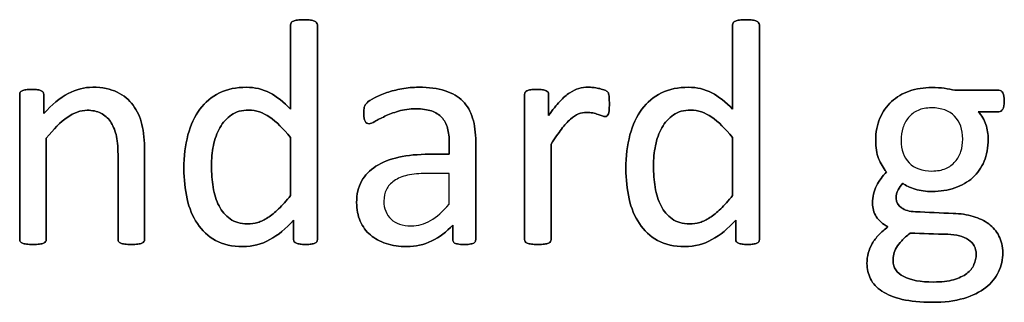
# Model space of a CAD drawing. Header units: inches. Extents: x 0 to 20790, y -12 to 14700.
# Tile 344 of 359: x 12590 to 13060, y 12402 to 12537. Entities that reach past the tile are written whole.
import ezdxf

# ---------------------------------------------------------------- set-up
doc = ezdxf.new("R2010")
doc.units = ezdxf.units.IN
doc.layers.add('1', color=7, linetype='Continuous', true_color=0xffffff)
doc.layers.add('254', color=7, linetype='Continuous', true_color=0xffffff)

msp = doc.modelspace()

# ---------------------------------------------------------------- linework, layer by layer
at = {"layer": '1', "color": 2, "linetype": 'Continuous', "lineweight": 25}
for points, knots in [([(12731.799, 12431.267), (12731.989, 12431.573), (12732.075, 12431.92), (12732.075, 12466.503), (12732.075, 12500.654), (12732.075, 12535.18), (12731.96, 12535.526), (12731.729, 12535.844), (12731.498, 12536.19), (12731.152, 12536.449), (12730.229, 12536.796), (12729.594, 12536.969), (12727.949, 12537.196), (12726.882, 12537.286), (12724.372, 12537.286), (12723.362, 12537.2), (12721.776, 12536.965), (12721.112, 12536.796), (12720.621, 12536.623), (12720.102, 12536.449), (12719.756, 12536.19), (12719.583, 12535.844), (12719.381, 12535.526), (12719.294, 12535.18), (12719.294, 12521.398), (12719.294, 12507.992), (12719.294, 12494.586), (12716.005, 12498.019), (12712.687, 12500.616), (12705.959, 12504.154), (12702.272, 12505.03), (12693.356, 12505.03), (12689.057, 12504.136), (12681.614, 12500.5), (12678.498, 12497.875), (12673.478, 12491.123), (12671.573, 12487.026), (12669.032, 12477.44), (12668.371, 12472.052), (12668.371, 12461.089), (12668.89, 12456.299), (12670.917, 12447.206), (12672.554, 12443.287), (12677.033, 12436.569), (12679.94, 12433.882), (12687.13, 12429.939), (12691.452, 12428.948), (12701.204, 12428.948), (12705.503, 12430.044), (12713.338, 12434.481), (12717.13, 12437.546), (12720.765, 12441.498), (12720.765, 12438.45), (12720.765, 12435.401), (12720.765, 12431.92), (12720.852, 12431.573), (12721.083, 12431.256), (12721.285, 12430.968), (12721.602, 12430.708), (12722.525, 12430.362), (12723.131, 12430.217), (12723.853, 12430.102), (12724.545, 12430.015), (12725.468, 12429.958), (12727.546, 12429.958), (12728.44, 12430.015), (12729.161, 12430.102), (12729.854, 12430.217), (12730.431, 12430.362), (12730.892, 12430.535), (12731.325, 12430.708), (12731.614, 12430.968), (12731.799, 12431.267)], [0, 0, 0, 0, 0.003963, 0.003963, 0.3166858, 0.3166858, 0.3201204, 0.3201204, 0.3201204, 0.3241569, 0.3241569, 0.3281934, 0.3281934, 0.3320933, 0.3320933, 0.3359046, 0.3359046, 0.3398541, 0.3398541, 0.3398541, 0.3437515, 0.3437515, 0.3437515, 0.3469479, 0.3469479, 0.4611976, 0.4611976, 0.4611976, 0.4980481, 0.4980481, 0.5352785, 0.5352785, 0.5802209, 0.5802209, 0.6251633, 0.6251633, 0.6701058, 0.6701058, 0.715116, 0.715116, 0.7531343, 0.7531343, 0.7914351, 0.7914351, 0.8293583, 0.8293583, 0.8676457, 0.8676457, 0.9028876, 0.9028876, 0.9380188, 0.9380188, 0.9380188, 0.9648678, 0.9648678, 0.9686792, 0.9686792, 0.9686792, 0.97231, 0.97231, 0.9759409, 0.9759409, 0.9759409, 0.9838227, 0.9838227, 0.9912785, 0.9912785, 0.9912785, 0.9965158, 0.9965158, 0.9965158, 1, 1, 1, 1]), ([(12942.82, 12431.267), (12943.01, 12431.573), (12943.097, 12431.92), (12943.097, 12466.503), (12943.097, 12500.654), (12943.097, 12535.18), (12942.981, 12535.526), (12942.75, 12535.844), (12942.52, 12536.19), (12942.173, 12536.449), (12941.25, 12536.796), (12940.615, 12536.969), (12938.97, 12537.196), (12937.903, 12537.286), (12935.393, 12537.286), (12934.383, 12537.2), (12932.797, 12536.965), (12932.133, 12536.796), (12931.643, 12536.623), (12931.123, 12536.449), (12930.777, 12536.19), (12930.604, 12535.844), (12930.402, 12535.526), (12930.315, 12535.18), (12930.315, 12521.398), (12930.315, 12507.992), (12930.315, 12494.586), (12927.026, 12498.019), (12923.708, 12500.616), (12916.98, 12504.154), (12913.293, 12505.03), (12904.378, 12505.03), (12900.079, 12504.136), (12892.635, 12500.5), (12889.519, 12497.875), (12884.499, 12491.123), (12882.595, 12487.026), (12880.054, 12477.44), (12879.392, 12472.052), (12879.392, 12461.089), (12879.911, 12456.299), (12881.939, 12447.206), (12883.576, 12443.287), (12888.054, 12436.569), (12890.962, 12433.882), (12898.151, 12429.939), (12902.474, 12428.948), (12912.225, 12428.948), (12916.524, 12430.044), (12924.36, 12434.481), (12928.152, 12437.546), (12931.787, 12441.498), (12931.787, 12438.45), (12931.787, 12435.401), (12931.787, 12431.92), (12931.873, 12431.573), (12932.104, 12431.256), (12932.306, 12430.968), (12932.624, 12430.708), (12933.547, 12430.362), (12934.153, 12430.217), (12934.874, 12430.102), (12935.566, 12430.015), (12936.49, 12429.958), (12938.567, 12429.958), (12939.461, 12430.015), (12940.183, 12430.102), (12940.875, 12430.217), (12941.452, 12430.362), (12941.914, 12430.535), (12942.347, 12430.708), (12942.635, 12430.968), (12942.82, 12431.267)], [0, 0, 0, 0, 0.003963, 0.003963, 0.3166858, 0.3166858, 0.3201204, 0.3201204, 0.3201204, 0.3241569, 0.3241569, 0.3281934, 0.3281934, 0.3320933, 0.3320933, 0.3359046, 0.3359046, 0.3398541, 0.3398541, 0.3398541, 0.3437515, 0.3437515, 0.3437515, 0.3469479, 0.3469479, 0.4611976, 0.4611976, 0.4611976, 0.4980481, 0.4980481, 0.5352785, 0.5352785, 0.5802209, 0.5802209, 0.6251633, 0.6251633, 0.6701058, 0.6701058, 0.715116, 0.715116, 0.7531343, 0.7531343, 0.7914351, 0.7914351, 0.8293583, 0.8293583, 0.8676457, 0.8676457, 0.9028876, 0.9028876, 0.9380188, 0.9380188, 0.9380188, 0.9648678, 0.9648678, 0.9686792, 0.9686792, 0.9686792, 0.97231, 0.97231, 0.9759409, 0.9759409, 0.9759409, 0.9838227, 0.9838227, 0.9912785, 0.9912785, 0.9912785, 0.9965158, 0.9965158, 0.9965158, 1, 1, 1, 1]), ([(12649.307, 12431.309), (12649.502, 12431.573), (12649.617, 12431.92), (12649.617, 12446.432), (12649.617, 12460.512), (12649.617, 12479.496), (12649.184, 12483.709), (12647.509, 12490.755), (12646.097, 12493.807), (12642.198, 12499.025), (12639.634, 12501.135), (12633.345, 12504.251), (12629.45, 12505.03), (12620.881, 12505.03), (12616.986, 12504.02), (12609.219, 12499.993), (12605.33, 12496.778), (12601.435, 12492.422), (12601.435, 12495.47), (12601.435, 12498.519), (12601.435, 12502), (12601.348, 12502.347), (12601.175, 12502.606), (12601.002, 12502.895), (12600.714, 12503.155), (12600.281, 12503.385), (12599.877, 12503.616), (12599.3, 12503.76), (12597.828, 12503.93), (12596.876, 12503.962), (12594.568, 12503.962), (12593.616, 12503.934), (12592.173, 12503.76), (12591.596, 12503.616), (12590.673, 12503.155), (12590.356, 12502.895), (12590.212, 12502.606), (12590.067, 12502.347), (12589.981, 12502), (12589.981, 12478.496), (12589.981, 12455.424), (12589.981, 12431.92), (12590.067, 12431.573), (12590.24, 12431.314), (12590.442, 12431.025), (12590.76, 12430.766), (12591.741, 12430.362), (12592.404, 12430.217), (12593.212, 12430.102), (12594.02, 12430.015), (12595.059, 12429.958), (12597.569, 12429.958), (12598.636, 12430.015), (12599.444, 12430.102), (12600.252, 12430.217), (12600.916, 12430.362), (12601.839, 12430.766), (12602.156, 12431.025), (12602.358, 12431.314), (12602.56, 12431.573), (12602.675, 12431.92), (12602.675, 12448.481), (12602.675, 12464.609), (12602.675, 12480.737), (12606.167, 12485.093), (12609.484, 12488.411), (12615.87, 12492.899), (12619.034, 12494.037), (12624.689, 12494.037), (12626.853, 12493.576), (12630.581, 12491.741), (12632.104, 12490.402), (12634.457, 12486.902), (12635.364, 12484.834), (12636.625, 12480.021), (12636.922, 12476.842), (12636.922, 12459.377), (12636.922, 12445.865), (12636.922, 12431.92), (12637.009, 12431.573), (12637.211, 12431.314), (12637.413, 12431.025), (12637.759, 12430.766), (12638.682, 12430.362), (12639.317, 12430.217), (12640.154, 12430.102), (12640.962, 12430.015), (12642, 12429.958), (12644.539, 12429.958), (12645.549, 12430.015), (12646.386, 12430.102), (12647.194, 12430.217), (12647.828, 12430.362), (12648.752, 12430.766), (12649.098, 12431.025), (12649.307, 12431.309)], [0, 0, 0, 0, 0.003308, 0.003308, 0.1109298, 0.1109298, 0.148421, 0.148421, 0.1859825, 0.1859825, 0.2230812, 0.2230812, 0.2601799, 0.2601799, 0.2919457, 0.2919457, 0.3235262, 0.3235262, 0.3235262, 0.3491126, 0.3491126, 0.3527447, 0.3527447, 0.3527447, 0.3561092, 0.3561092, 0.3561092, 0.3611616, 0.3611616, 0.3660223, 0.3660223, 0.3711323, 0.3711323, 0.3762422, 0.3762422, 0.3813522, 0.3813522, 0.3813522, 0.3843323, 0.3843323, 0.5432056, 0.5432056, 0.5461857, 0.5461857, 0.5461857, 0.549519, 0.549519, 0.5528522, 0.5528522, 0.5528522, 0.5609049, 0.5609049, 0.5691449, 0.5691449, 0.5691449, 0.5743354, 0.5743354, 0.579526, 0.579526, 0.579526, 0.5824175, 0.5824175, 0.6901747, 0.6901747, 0.6901747, 0.7261598, 0.7261598, 0.7619281, 0.7619281, 0.7898925, 0.7898925, 0.8175111, 0.8175111, 0.8448187, 0.8448187, 0.8717433, 0.8717433, 0.9637847, 0.9637847, 0.9667327, 0.9667327, 0.9667327, 0.9700902, 0.9700902, 0.9734478, 0.9734478, 0.9734478, 0.9817377, 0.9817377, 0.9896591, 0.9896591, 0.9896591, 0.9948295, 0.9948295, 1, 1, 1, 1]), ([(12807.085, 12430.888), (12807.494, 12431.198), (12807.696, 12431.66), (12807.696, 12447.836), (12807.696, 12463.407), (12807.696, 12483.276), (12807.205, 12487.026), (12805.243, 12493.489), (12803.685, 12496.201), (12801.55, 12498.394), (12799.386, 12500.558), (12796.559, 12502.231), (12789.577, 12504.482), (12785.364, 12505.03), (12777.719, 12505.03), (12775.064, 12504.799), (12769.843, 12503.813), (12767.419, 12503.212), (12763.033, 12501.712), (12761.071, 12500.904), (12757.689, 12499.127), (12756.484, 12498.336), (12755.791, 12497.644), (12755.099, 12496.98), (12754.666, 12496.288), (12754.32, 12494.788), (12754.233, 12493.778), (12754.233, 12491.729), (12754.262, 12491.037), (12754.488, 12489.738), (12754.637, 12489.219), (12755.099, 12488.411), (12755.388, 12488.094), (12755.676, 12487.892), (12755.993, 12487.69), (12756.34, 12487.575), (12757.378, 12487.575), (12758.302, 12487.95), (12760.84, 12489.45), (12762.398, 12490.258), (12766.149, 12492.047), (12768.313, 12492.883), (12773.31, 12494.336), (12776.103, 12494.73), (12782.162, 12494.73), (12784.614, 12494.384), (12788.622, 12492.99), (12790.24, 12491.989), (12792.752, 12489.249), (12793.674, 12487.546), (12794.222, 12485.497), (12794.799, 12483.449), (12795.087, 12481.083), (12795.087, 12476.63), (12795.087, 12474.832), (12795.087, 12473.033), (12791.904, 12473.033), (12788.721, 12473.033), (12780.142, 12473.033), (12775.295, 12472.572), (12766.697, 12470.668), (12763.033, 12469.254), (12757.09, 12465.445), (12754.81, 12463.051), (12751.625, 12457.316), (12750.829, 12453.934), (12750.829, 12446.692), (12751.406, 12443.72), (12753.725, 12438.503), (12755.33, 12436.276), (12759.484, 12432.699), (12761.995, 12431.314), (12764.966, 12430.391), (12767.909, 12429.438), (12771.198, 12428.948), (12778.988, 12428.948), (12782.941, 12429.842), (12790.35, 12433.461), (12793.731, 12435.959), (12796.761, 12439.19), (12796.761, 12436.882), (12796.761, 12434.574), (12796.761, 12431.66), (12796.934, 12431.198), (12797.309, 12430.881), (12797.655, 12430.564), (12798.232, 12430.333), (12799.82, 12430.049), (12800.887, 12429.958), (12803.628, 12429.958), (12804.666, 12430.044), (12806.109, 12430.333), (12806.657, 12430.564), (12807.085, 12430.888)], [0, 0, 0, 0, 0.0062907, 0.0062907, 0.1679526, 0.1679526, 0.2125868, 0.2125868, 0.257221, 0.257221, 0.257221, 0.2941122, 0.2941122, 0.3310034, 0.3310034, 0.3506219, 0.3506219, 0.3704508, 0.3704508, 0.3902798, 0.3902798, 0.4098458, 0.4098458, 0.4098458, 0.4185611, 0.4185611, 0.4272765, 0.4272765, 0.4326245, 0.4326245, 0.437747, 0.437747, 0.4428695, 0.4428695, 0.4428695, 0.4468565, 0.4468565, 0.4524383, 0.4524383, 0.4580201, 0.4580201, 0.463602, 0.463602, 0.4692612, 0.4692612, 0.474606, 0.474606, 0.48002, 0.48002, 0.4853165, 0.4853165, 0.4853165, 0.5053782, 0.5053782, 0.5189706, 0.5189706, 0.5189706, 0.5457097, 0.5457097, 0.5910288, 0.5910288, 0.6363479, 0.6363479, 0.681667, 0.681667, 0.7273363, 0.7273363, 0.766578, 0.766578, 0.8061842, 0.8061842, 0.8457904, 0.8457904, 0.8457904, 0.877393, 0.877393, 0.9135102, 0.9135102, 0.9492912, 0.9492912, 0.9492912, 0.9709919, 0.9709919, 0.9766884, 0.9766884, 0.9766884, 0.9826091, 0.9826091, 0.988325, 0.988325, 0.9941625, 0.9941625, 1, 1, 1, 1]), ([(12871.399, 12494.182), (12871.458, 12494.961), (12871.487, 12495.913), (12871.487, 12498.221), (12871.458, 12499.144), (12871.4, 12500.529), (12871.371, 12501.077), (12871.198, 12501.77), (12871.112, 12502.087), (12871.025, 12502.318), (12870.91, 12502.549), (12870.708, 12502.779), (12870.39, 12503.039), (12870.102, 12503.299), (12869.554, 12503.558), (12868.832, 12503.818), (12868.082, 12504.078), (12867.246, 12504.309), (12865.399, 12504.713), (12864.505, 12504.857), (12863.668, 12504.915), (12862.831, 12505.001), (12862.052, 12505.03), (12859.917, 12505.03), (12858.446, 12504.857), (12856.974, 12504.453), (12855.503, 12504.078), (12854.031, 12503.385), (12852.56, 12502.376), (12851.06, 12501.395), (12849.473, 12500.01), (12846.156, 12496.518), (12844.366, 12494.268), (12842.462, 12491.498), (12842.462, 12494.855), (12842.462, 12498.211), (12842.462, 12502), (12842.375, 12502.347), (12842.202, 12502.606), (12842.029, 12502.895), (12841.741, 12503.155), (12841.308, 12503.385), (12840.904, 12503.616), (12840.327, 12503.76), (12838.855, 12503.93), (12837.903, 12503.962), (12835.595, 12503.962), (12834.643, 12503.934), (12833.201, 12503.76), (12832.624, 12503.616), (12831.7, 12503.155), (12831.383, 12502.895), (12831.239, 12502.606), (12831.094, 12502.347), (12831.008, 12502), (12831.008, 12478.496), (12831.008, 12455.424), (12831.008, 12431.92), (12831.094, 12431.573), (12831.268, 12431.314), (12831.469, 12431.025), (12831.787, 12430.766), (12832.768, 12430.362), (12833.431, 12430.217), (12834.239, 12430.102), (12835.047, 12430.015), (12836.086, 12429.958), (12838.596, 12429.958), (12839.663, 12430.015), (12840.471, 12430.102), (12841.279, 12430.217), (12841.943, 12430.362), (12842.866, 12430.766), (12843.183, 12431.025), (12843.385, 12431.314), (12843.587, 12431.573), (12843.703, 12431.92), (12843.703, 12447.528), (12843.703, 12462.704), (12843.703, 12477.88), (12845.491, 12480.708), (12847.136, 12483.103), (12848.636, 12485.036), (12850.108, 12486.998), (12851.55, 12488.556), (12854.262, 12490.921), (12855.561, 12491.758), (12858.009, 12492.807), (12859.283, 12493.028), (12861.619, 12493.028), (12862.629, 12492.941), (12864.476, 12492.537), (12865.313, 12492.306), (12866.063, 12492.076), (12866.784, 12491.845), (12867.448, 12491.614), (12868.053, 12491.383), (12868.63, 12491.152), (12869.15, 12491.037), (12869.958, 12491.037), (12870.275, 12491.152), (12870.737, 12491.614), (12870.939, 12491.96), (12871.083, 12492.393), (12871.256, 12492.826), (12871.343, 12493.432), (12871.399, 12494.182)], [0, 0, 0, 0, 0.0096538, 0.0096538, 0.0198027, 0.0198027, 0.0299516, 0.0299516, 0.0401005, 0.0401005, 0.0401005, 0.044842, 0.044842, 0.044842, 0.0534194, 0.0534194, 0.0534194, 0.0661837, 0.0661837, 0.0789479, 0.0789479, 0.0789479, 0.0900774, 0.0900774, 0.1147557, 0.1147557, 0.1147557, 0.1392825, 0.1392825, 0.1392825, 0.1706536, 0.1706536, 0.2025606, 0.2025606, 0.2025606, 0.2502413, 0.2502413, 0.2563893, 0.2563893, 0.2563893, 0.262097, 0.262097, 0.262097, 0.2706682, 0.2706682, 0.2789141, 0.2789141, 0.2875829, 0.2875829, 0.2962517, 0.2962517, 0.3049205, 0.3049205, 0.3049205, 0.3099145, 0.3099145, 0.5761504, 0.5761504, 0.5811444, 0.5811444, 0.5811444, 0.5865531, 0.5865531, 0.5919618, 0.5919618, 0.5919618, 0.6050048, 0.6050048, 0.6183512, 0.6183512, 0.6183512, 0.6267587, 0.6267587, 0.6351662, 0.6351662, 0.6351662, 0.6398573, 0.6398573, 0.804358, 0.804358, 0.804358, 0.8399579, 0.8399579, 0.8399579, 0.8660139, 0.8660139, 0.8920699, 0.8920699, 0.918651, 0.918651, 0.9410033, 0.9410033, 0.9633556, 0.9633556, 0.9633556, 0.9723555, 0.9723555, 0.9723555, 0.978966, 0.978966, 0.9855765, 0.9855765, 0.9921871, 0.9921871, 0.9921871, 1, 1, 1, 1]), ([(13059.305, 12494.532), (13059.802, 12495.336), (13060.033, 12496.634), (13060.033, 12500.183), (13059.831, 12501.452), (13059.398, 12502.318), (13058.936, 12503.155), (13058.302, 12503.587), (13050.454, 12503.587), (13043.472, 12503.587), (13036.49, 12503.587), (13034.903, 12503.991), (13033.201, 12504.309), (13029.565, 12504.77), (13027.603, 12504.886), (13021.602, 12504.886), (13017.996, 12504.309), (13011.386, 12502.009), (13008.532, 12500.356), (13003.843, 12496.014), (13001.983, 12493.403), (13000.656, 12490.258), (12999.3, 12487.142), (12998.636, 12483.593), (12998.636, 12476.265), (12999.098, 12473.38), (13000.935, 12468.615), (13002.214, 12466.484), (13003.801, 12464.58), (13001.896, 12462.618), (13000.31, 12460.425), (12999.04, 12457.944), (12997.742, 12455.492), (12997.107, 12452.693), (12997.107, 12447.327), (12997.713, 12445.22), (13000.116, 12441.33), (13001.983, 12439.71), (13004.493, 12438.411), (13002.849, 12437.142), (13001.406, 12435.844), (13000.137, 12434.545), (12998.896, 12433.218), (12997.828, 12431.862), (12996.155, 12428.977), (12995.52, 12427.477), (12995.116, 12425.89), (12994.684, 12424.274), (12994.482, 12422.658), (12994.482, 12418.273), (12995.059, 12415.82), (12997.321, 12411.239), (12999.127, 12409.3), (13004.147, 12406.011), (13007.378, 12404.713), (13015.226, 12402.808), (13019.986, 12402.347), (13031.354, 12402.347), (13036.403, 12402.953), (13044.912, 12405.499), (13048.405, 12407.194), (13053.873, 12411.568), (13055.936, 12414.089), (13058.601, 12419.826), (13059.283, 12422.86), (13059.283, 12429.063), (13058.677, 12431.718), (13056.311, 12436.276), (13054.666, 12438.209), (13050.493, 12441.339), (13047.973, 12442.537), (13042.233, 12444.218), (13039.086, 12444.701), (13029.621, 12445.019), (13023.593, 12445.317), (13014.793, 12445.681), (13012.572, 12446.317), (13009.263, 12448.696), (13008.417, 12450.154), (13008.417, 12453.501), (13008.705, 12454.857), (13009.311, 12456.04), (13009.888, 12457.223), (13010.639, 12458.261), (13011.562, 12459.185), (13012.947, 12458.059), (13014.909, 12457.136), (13019.986, 12455.636), (13022.67, 12455.261), (13029.508, 12455.261), (13033.143, 12455.838), (13039.695, 12458.079), (13042.549, 12459.704), (13047.296, 12463.988), (13049.127, 12466.571), (13051.709, 12472.71), (13052.358, 12476.265), (13052.358, 12482.67), (13051.983, 12485.007), (13050.54, 12489.45), (13049.3, 12491.498), (13047.511, 12493.345), (13050.819, 12493.345), (13054.128, 12493.345), (13058.186, 12493.345), (13058.821, 12493.749), (13059.305, 12494.532)], [0, 0, 0, 0, 0.0121239, 0.0121239, 0.0240522, 0.0240522, 0.0240522, 0.0314841, 0.0314841, 0.0914348, 0.0914348, 0.0914348, 0.1065725, 0.1065725, 0.1217101, 0.1217101, 0.1497044, 0.1497044, 0.1774817, 0.1774817, 0.205444, 0.205444, 0.205444, 0.2359314, 0.2359314, 0.2623837, 0.2623837, 0.2885587, 0.2885587, 0.2885587, 0.3121371, 0.3121371, 0.3121371, 0.3370868, 0.3370868, 0.355106, 0.355106, 0.372815, 0.372815, 0.372815, 0.3893631, 0.3893631, 0.3893631, 0.404121, 0.404121, 0.418879, 0.418879, 0.418879, 0.4330679, 0.4330679, 0.4554334, 0.4554334, 0.4780269, 0.4780269, 0.5006203, 0.5006203, 0.5232138, 0.5232138, 0.546506, 0.546506, 0.5699436, 0.5699436, 0.5932615, 0.5932615, 0.6167731, 0.6167731, 0.6392161, 0.6392161, 0.6616591, 0.6616591, 0.6843021, 0.6843021, 0.7071558, 0.7071558, 0.7473056, 0.7473056, 0.7657478, 0.7657478, 0.7844038, 0.7844038, 0.8000986, 0.8000986, 0.8000986, 0.8102039, 0.8102039, 0.8102039, 0.8272615, 0.8272615, 0.8443191, 0.8443191, 0.8685131, 0.8685131, 0.8925172, 0.8925172, 0.916683, 0.916683, 0.9405765, 0.9405765, 0.9548439, 0.9548439, 0.9691112, 0.9691112, 0.9691112, 0.9942907, 0.9942907, 1, 1, 1, 1]), ([(12709.333, 12490.767), (12712.543, 12488.527), (12715.861, 12485.295), (12719.294, 12481.054), (12719.294, 12471.822), (12719.294, 12462.589), (12719.294, 12453.357), (12717.303, 12450.818), (12715.399, 12448.711), (12711.807, 12445.293), (12710.09, 12443.864), (12706.801, 12441.729), (12705.214, 12440.95), (12702.072, 12440.019), (12700.454, 12439.796), (12695.434, 12439.796), (12692.664, 12440.575), (12688.254, 12443.726), (12686.49, 12445.797), (12683.796, 12450.956), (12682.883, 12453.934), (12681.791, 12460.599), (12681.527, 12464.003), (12681.527, 12470.783), (12681.845, 12474.014), (12683.115, 12480.367), (12684.153, 12483.218), (12686.98, 12488.238), (12688.798, 12490.258), (12693.323, 12493.351), (12696.068, 12494.124), (12702.791, 12494.124), (12706.138, 12492.999), (12709.333, 12490.767)], [0, 0, 0, 0, 0.0630947, 0.0630947, 0.0630947, 0.1882959, 0.1882959, 0.1882959, 0.2268431, 0.2268431, 0.2657022, 0.2657022, 0.3045613, 0.3045613, 0.3440824, 0.3440824, 0.421115, 0.421115, 0.4970123, 0.4970123, 0.5719016, 0.5719016, 0.6461622, 0.6461622, 0.7161268, 0.7161268, 0.7862164, 0.7862164, 0.8563059, 0.8563059, 0.9253778, 0.9253778, 1, 1, 1, 1]), ([(12920.355, 12490.767), (12923.564, 12488.527), (12926.882, 12485.295), (12930.315, 12481.054), (12930.315, 12471.822), (12930.315, 12462.589), (12930.315, 12453.357), (12928.325, 12450.818), (12926.42, 12448.711), (12922.828, 12445.293), (12921.112, 12443.864), (12917.823, 12441.729), (12916.236, 12440.95), (12913.093, 12440.019), (12911.475, 12439.796), (12906.455, 12439.796), (12903.685, 12440.575), (12899.275, 12443.726), (12897.511, 12445.797), (12894.817, 12450.956), (12893.905, 12453.934), (12892.813, 12460.599), (12892.549, 12464.003), (12892.549, 12470.783), (12892.866, 12474.014), (12894.136, 12480.367), (12895.174, 12483.218), (12898.001, 12488.238), (12899.819, 12490.258), (12904.345, 12493.351), (12907.09, 12494.124), (12913.812, 12494.124), (12917.159, 12492.999), (12920.355, 12490.767)], [0, 0, 0, 0, 0.0630947, 0.0630947, 0.0630947, 0.1882959, 0.1882959, 0.1882959, 0.2268431, 0.2268431, 0.2657022, 0.2657022, 0.3045613, 0.3045613, 0.3440824, 0.3440824, 0.421115, 0.421115, 0.4970123, 0.4970123, 0.5719016, 0.5719016, 0.6461622, 0.6461622, 0.7161268, 0.7161268, 0.7862164, 0.7862164, 0.8563059, 0.8563059, 0.9253778, 0.9253778, 1, 1, 1, 1]), ([(13036.302, 12491.225), (13038.884, 12488.584), (13040.183, 12484.92), (13040.183, 12478.198), (13039.894, 12476.265), (13039.317, 12474.418), (13038.711, 12472.572), (13037.817, 12470.956), (13036.605, 12469.542), (13035.422, 12468.129), (13033.893, 12467.032), (13032.047, 12466.224), (13030.2, 12465.445), (13028.007, 12465.041), (13020.823, 12465.041), (13017.188, 12466.34), (13014.62, 12468.965), (13012.023, 12471.562), (13010.725, 12475.168), (13010.725, 12481.775), (13011.014, 12483.737), (13011.619, 12485.613), (13012.197, 12487.488), (13013.091, 12489.133), (13015.514, 12492.018), (13017.015, 12493.143), (13018.832, 12493.951), (13020.65, 12494.788), (13022.814, 12495.191), (13030.027, 12495.191), (13033.72, 12493.864), (13036.302, 12491.225)], [0, 0, 0, 0, 0.1304447, 0.1304447, 0.1853269, 0.1853269, 0.1853269, 0.2435691, 0.2435691, 0.2435691, 0.3025733, 0.3025733, 0.3025733, 0.3720525, 0.3720525, 0.5014275, 0.5014275, 0.5014275, 0.6248572, 0.6248572, 0.6803225, 0.6803225, 0.6803225, 0.7393206, 0.7393206, 0.7983187, 0.7983187, 0.7983187, 0.8668903, 0.8668903, 1, 1, 1, 1]), ([(12784.239, 12463.887), (12787.855, 12463.887), (12791.471, 12463.887), (12795.087, 12463.887), (12795.087, 12458.992), (12795.087, 12454.097), (12795.087, 12449.202), (12791.943, 12445.711), (12788.971, 12443.114), (12783.271, 12439.717), (12780.171, 12438.873), (12772.727, 12438.873), (12769.554, 12439.94), (12764.995, 12444.211), (12763.841, 12447.067), (12763.841, 12452.751), (12764.245, 12454.626), (12765.024, 12456.242), (12765.832, 12457.829), (12767.072, 12459.213), (12770.457, 12461.508), (12772.583, 12462.416), (12775.151, 12462.993), (12777.719, 12463.599), (12780.748, 12463.887), (12784.239, 12463.887)], [0, 0, 0, 0, 0.0969812, 0.0969812, 0.0969812, 0.228267, 0.228267, 0.228267, 0.334882, 0.334882, 0.4410263, 0.4410263, 0.5730145, 0.5730145, 0.7050027, 0.7050027, 0.7827055, 0.7827055, 0.7827055, 0.8432978, 0.8432978, 0.9031884, 0.9031884, 0.9031884, 1, 1, 1, 1]), ([(13042.919, 12432.23), (13045.347, 12430.621), (13046.588, 12428.313), (13046.588, 12423.582), (13046.242, 12421.937), (13044.846, 12418.739), (13043.703, 12417.35), (13040.529, 12414.868), (13038.423, 12413.887), (13035.855, 12413.137), (13033.258, 12412.416), (13030.027, 12412.041), (13020.131, 12412.041), (13015.428, 12412.878), (13008.653, 12416.322), (13006.946, 12418.85), (13006.946, 12423.264), (13007.061, 12424.303), (13007.516, 12426.353), (13007.955, 12427.39), (13008.561, 12428.458), (13009.196, 12429.496), (13010.033, 12430.621), (13012.11, 12432.93), (13013.466, 12434.141), (13015.111, 12435.411), (13021.083, 12435.209), (13027.055, 12435.007), (13037.181, 12434.664), (13040.471, 12433.853), (13042.919, 12432.23)], [0, 0, 0, 0, 0.0772164, 0.0772164, 0.1229465, 0.1229465, 0.1693761, 0.1693761, 0.2158056, 0.2158056, 0.2158056, 0.2974508, 0.2974508, 0.4263641, 0.4263641, 0.5539687, 0.5539687, 0.5946702, 0.5946702, 0.634295, 0.634295, 0.634295, 0.6741618, 0.6741618, 0.7140285, 0.7140285, 0.7140285, 0.8826912, 0.8826912, 1, 1, 1, 1])]:
    msp.add_open_spline(points, degree=3, knots=knots, dxfattribs=at)
at = {"layer": '254', "color": 2, "linetype": 'Continuous', "lineweight": 25}
for points in [[(12720.621, 12536.623), (12720.102, 12536.449), (12719.756, 12536.19), (12719.583, 12535.844)], [(12931.643, 12536.623), (12931.123, 12536.449), (12930.777, 12536.19), (12930.604, 12535.844)], [(12601.175, 12502.606), (12601.002, 12502.895), (12600.714, 12503.155), (12600.281, 12503.385)], [(12842.202, 12502.606), (12842.029, 12502.895), (12841.741, 12503.155), (12841.308, 12503.385)], [(12856.974, 12504.453), (12855.503, 12504.078), (12854.031, 12503.385), (12852.56, 12502.376)], [(12870.39, 12503.039), (12870.102, 12503.299), (12869.554, 12503.558), (12868.832, 12503.818)], [(12871.025, 12502.318), (12870.91, 12502.549), (12870.708, 12502.779), (12870.39, 12503.039)], [(12871.083, 12492.393), (12871.256, 12492.826), (12871.343, 12493.432), (12871.4, 12494.182)], [(12709.34, 12490.777), (12712.543, 12488.527), (12715.861, 12485.295), (12719.294, 12481.054)], [(12866.063, 12492.076), (12866.784, 12491.845), (12867.448, 12491.614), (12868.053, 12491.383)], [(12920.362, 12490.777), (12923.564, 12488.527), (12926.882, 12485.295), (12930.315, 12481.054)], [(12843.703, 12477.88), (12845.491, 12480.708), (12847.136, 12483.103), (12848.636, 12485.036)], [(12719.294, 12481.054), (12719.294, 12471.822), (12719.294, 12462.589), (12719.294, 12453.357)], [(12930.315, 12481.054), (12930.315, 12471.822), (12930.315, 12462.589), (12930.315, 12453.357)], [(13003.801, 12464.58), (13001.896, 12462.618), (13000.31, 12460.425), (12999.04, 12457.944)], [(13009.311, 12456.04), (13009.888, 12457.223), (13010.639, 12458.261), (13011.562, 12459.185)], [(13004.493, 12438.411), (13002.849, 12437.142), (13001.406, 12435.844), (13000.137, 12434.545)], [(12729.161, 12430.102), (12729.854, 12430.217), (12730.431, 12430.362), (12730.892, 12430.535)], [(12730.892, 12430.535), (12731.325, 12430.708), (12731.614, 12430.968), (12731.816, 12431.256)], [(12940.183, 12430.102), (12940.875, 12430.217), (12941.452, 12430.362), (12941.914, 12430.535)], [(12941.914, 12430.535), (12942.347, 12430.708), (12942.635, 12430.968), (12942.837, 12431.256)]]:
    msp.add_open_spline(points, degree=3, dxfattribs=at)
for points, knots in [([(12731.729, 12535.844), (12731.498, 12536.19), (12731.152, 12536.449), (12730.229, 12536.796), (12729.594, 12536.969), (12727.949, 12537.196), (12726.882, 12537.286), (12724.372, 12537.286), (12723.362, 12537.2), (12721.776, 12536.965), (12721.112, 12536.796), (12720.621, 12536.623)], [0, 0, 0, 0, 0.2045478, 0.2045478, 0.4090956, 0.4090956, 0.606724, 0.606724, 0.7998609, 0.7998609, 1, 1, 1, 1]), ([(12942.75, 12535.844), (12942.52, 12536.19), (12942.173, 12536.449), (12941.25, 12536.796), (12940.615, 12536.969), (12938.97, 12537.196), (12937.903, 12537.286), (12935.393, 12537.286), (12934.383, 12537.2), (12932.797, 12536.965), (12932.133, 12536.796), (12931.643, 12536.623)], [0, 0, 0, 0, 0.2045478, 0.2045478, 0.4090956, 0.4090956, 0.606724, 0.606724, 0.7998609, 0.7998609, 1, 1, 1, 1]), ([(12719.583, 12535.844), (12719.381, 12535.526), (12719.294, 12535.18), (12719.294, 12521.398), (12719.294, 12507.992), (12719.294, 12494.586)], [0, 0, 0, 0, 0.0272156, 0.0272156, 1, 1, 1, 1]), ([(12731.816, 12431.256), (12731.989, 12431.573), (12732.075, 12431.92), (12732.075, 12466.503), (12732.075, 12500.654), (12732.075, 12535.18), (12731.96, 12535.526), (12731.729, 12535.844)], [0, 0, 0, 0, 0.0123796, 0.0123796, 0.989271, 0.989271, 1, 1, 1, 1]), ([(12930.604, 12535.844), (12930.402, 12535.526), (12930.315, 12535.18), (12930.315, 12521.398), (12930.315, 12507.992), (12930.315, 12494.586)], [0, 0, 0, 0, 0.0272156, 0.0272156, 1, 1, 1, 1]), ([(12942.837, 12431.256), (12943.01, 12431.573), (12943.097, 12431.92), (12943.097, 12466.503), (12943.097, 12500.654), (12943.097, 12535.18), (12942.981, 12535.526), (12942.75, 12535.844)], [0, 0, 0, 0, 0.0123796, 0.0123796, 0.989271, 0.989271, 1, 1, 1, 1]), ([(12600.281, 12503.385), (12599.877, 12503.616), (12599.3, 12503.76), (12597.828, 12503.93), (12596.876, 12503.962), (12594.568, 12503.962), (12593.616, 12503.934), (12592.173, 12503.76), (12591.596, 12503.616), (12590.673, 12503.155), (12590.356, 12502.895), (12590.212, 12502.606)], [0, 0, 0, 0, 0.2001512, 0.2001512, 0.3927074, 0.3927074, 0.5951383, 0.5951383, 0.7975691, 0.7975691, 1, 1, 1, 1]), ([(12649.3, 12431.314), (12649.502, 12431.573), (12649.617, 12431.92), (12649.617, 12446.432), (12649.617, 12460.512), (12649.617, 12479.496), (12649.184, 12483.709), (12647.509, 12490.755), (12646.097, 12493.807), (12642.198, 12499.025), (12639.634, 12501.135), (12633.345, 12504.251), (12629.45, 12505.03), (12620.881, 12505.03), (12616.986, 12504.02), (12609.219, 12499.993), (12605.33, 12496.778), (12601.435, 12492.422)], [0, 0, 0, 0, 0.010225, 0.010225, 0.3428774, 0.3428774, 0.4587604, 0.4587604, 0.5748606, 0.5748606, 0.6895305, 0.6895305, 0.8042005, 0.8042005, 0.9023866, 0.9023866, 1, 1, 1, 1]), ([(12719.294, 12494.586), (12716.005, 12498.019), (12712.687, 12500.616), (12705.959, 12504.154), (12702.272, 12505.03), (12693.356, 12505.03), (12689.057, 12504.136), (12681.614, 12500.5), (12678.498, 12497.875), (12673.478, 12491.123), (12671.573, 12487.026), (12669.032, 12477.44), (12668.371, 12472.052), (12668.371, 12461.089), (12668.89, 12456.299), (12670.917, 12447.206), (12672.554, 12443.287), (12677.033, 12436.569), (12679.94, 12433.882), (12687.13, 12429.939), (12691.452, 12428.948), (12701.204, 12428.948), (12705.503, 12430.044), (12713.338, 12434.481), (12717.13, 12437.546), (12720.765, 12441.498)], [0, 0, 0, 0, 0.0772837, 0.0772837, 0.1553641, 0.1553641, 0.2496184, 0.2496184, 0.3438726, 0.3438726, 0.4381268, 0.4381268, 0.5325232, 0.5325232, 0.612256, 0.612256, 0.6925814, 0.6925814, 0.7721148, 0.7721148, 0.852412, 0.852412, 0.9263219, 0.9263219, 1, 1, 1, 1]), ([(12801.55, 12498.394), (12799.386, 12500.558), (12796.559, 12502.231), (12789.577, 12504.482), (12785.364, 12505.03), (12777.719, 12505.03), (12775.064, 12504.799), (12769.843, 12503.813), (12767.419, 12503.212), (12763.033, 12501.712), (12761.071, 12500.904), (12757.689, 12499.127), (12756.484, 12498.336), (12755.791, 12497.644)], [0, 0, 0, 0, 0.2417117, 0.2417117, 0.4834233, 0.4834233, 0.6119636, 0.6119636, 0.7418832, 0.7418832, 0.8718028, 0.8718028, 1, 1, 1, 1]), ([(12841.308, 12503.385), (12840.904, 12503.616), (12840.327, 12503.76), (12838.855, 12503.93), (12837.903, 12503.962), (12835.595, 12503.962), (12834.643, 12503.934), (12833.201, 12503.76), (12832.624, 12503.616), (12831.7, 12503.155), (12831.383, 12502.895), (12831.239, 12502.606)], [0, 0, 0, 0, 0.2001512, 0.2001512, 0.3927074, 0.3927074, 0.5951383, 0.5951383, 0.7975691, 0.7975691, 1, 1, 1, 1]), ([(12863.668, 12504.915), (12862.831, 12505.001), (12862.052, 12505.03), (12859.917, 12505.03), (12858.446, 12504.857), (12856.974, 12504.453)], [0, 0, 0, 0, 0.3108108, 0.3108108, 1, 1, 1, 1]), ([(12868.832, 12503.818), (12868.082, 12504.078), (12867.246, 12504.309), (12865.399, 12504.713), (12864.505, 12504.857), (12863.668, 12504.915)], [0, 0, 0, 0, 0.5, 0.5, 1, 1, 1, 1]), ([(12930.315, 12494.586), (12927.026, 12498.019), (12923.708, 12500.616), (12916.98, 12504.154), (12913.293, 12505.03), (12904.378, 12505.03), (12900.079, 12504.136), (12892.635, 12500.5), (12889.519, 12497.875), (12884.499, 12491.123), (12882.595, 12487.026), (12880.054, 12477.44), (12879.392, 12472.052), (12879.392, 12461.089), (12879.911, 12456.299), (12881.939, 12447.206), (12883.576, 12443.287), (12888.054, 12436.569), (12890.962, 12433.882), (12898.151, 12429.939), (12902.474, 12428.948), (12912.225, 12428.948), (12916.524, 12430.044), (12924.36, 12434.481), (12928.152, 12437.546), (12931.787, 12441.498)], [0, 0, 0, 0, 0.0772837, 0.0772837, 0.1553641, 0.1553641, 0.2496184, 0.2496184, 0.3438726, 0.3438726, 0.4381268, 0.4381268, 0.5325232, 0.5325232, 0.612256, 0.612256, 0.6925814, 0.6925814, 0.7721148, 0.7721148, 0.852412, 0.852412, 0.9263219, 0.9263219, 1, 1, 1, 1]), ([(13036.49, 12503.587), (13034.903, 12503.991), (13033.201, 12504.309), (13029.565, 12504.77), (13027.603, 12504.886), (13021.602, 12504.886), (13017.996, 12504.309), (13011.386, 12502.009), (13008.532, 12500.356), (13003.843, 12496.014), (13001.983, 12493.403), (13000.656, 12490.258)], [0, 0, 0, 0, 0.1327757, 0.1327757, 0.2655514, 0.2655514, 0.5110954, 0.5110954, 0.7547357, 0.7547357, 1, 1, 1, 1]), ([(13059.398, 12502.318), (13058.936, 12503.155), (13058.302, 12503.587), (13050.454, 12503.587), (13043.472, 12503.587), (13036.49, 12503.587)], [0, 0, 0, 0, 0.1102941, 0.1102941, 1, 1, 1, 1]), ([(12590.212, 12502.606), (12590.067, 12502.347), (12589.981, 12502), (12589.981, 12478.496), (12589.981, 12455.424), (12589.981, 12431.92), (12590.067, 12431.573), (12590.24, 12431.314)], [0, 0, 0, 0, 0.0180796, 0.0180796, 0.9819204, 0.9819204, 1, 1, 1, 1]), ([(12601.435, 12492.422), (12601.435, 12495.47), (12601.435, 12498.519), (12601.435, 12502), (12601.348, 12502.347), (12601.175, 12502.606)], [0, 0, 0, 0, 0.8756906, 0.8756906, 1, 1, 1, 1]), ([(12831.239, 12502.606), (12831.094, 12502.347), (12831.008, 12502), (12831.008, 12478.496), (12831.008, 12455.424), (12831.008, 12431.92), (12831.094, 12431.573), (12831.268, 12431.314)], [0, 0, 0, 0, 0.0180796, 0.0180796, 0.9819204, 0.9819204, 1, 1, 1, 1]), ([(12842.462, 12491.498), (12842.462, 12494.855), (12842.462, 12498.211), (12842.462, 12502), (12842.375, 12502.347), (12842.202, 12502.606)], [0, 0, 0, 0, 0.8857868, 0.8857868, 1, 1, 1, 1]), ([(12852.56, 12502.376), (12851.06, 12501.395), (12849.473, 12500.01), (12846.156, 12496.518), (12844.366, 12494.268), (12842.462, 12491.498)], [0, 0, 0, 0, 0.4957654, 0.4957654, 1, 1, 1, 1]), ([(12871.4, 12494.182), (12871.458, 12494.961), (12871.487, 12495.913), (12871.487, 12498.221), (12871.458, 12499.144), (12871.4, 12500.529), (12871.371, 12501.077), (12871.198, 12501.77), (12871.112, 12502.087), (12871.025, 12502.318)], [0, 0, 0, 0, 0.2407407, 0.2407407, 0.4938272, 0.4938272, 0.7469136, 0.7469136, 1, 1, 1, 1]), ([(13059.311, 12494.528), (13059.802, 12495.336), (13060.033, 12496.634), (13060.033, 12500.183), (13059.831, 12501.452), (13059.398, 12502.318)], [0, 0, 0, 0, 0.504065, 0.504065, 1, 1, 1, 1]), ([(12602.675, 12480.737), (12606.167, 12485.093), (12609.484, 12488.411), (12615.87, 12492.899), (12619.034, 12494.037), (12624.689, 12494.037), (12626.853, 12493.576), (12630.581, 12491.741), (12632.104, 12490.402), (12634.457, 12486.902), (12635.364, 12484.834), (12636.625, 12480.021), (12636.922, 12476.842), (12636.922, 12459.377), (12636.922, 12445.865), (12636.922, 12431.92), (12637.009, 12431.573), (12637.211, 12431.314)], [0, 0, 0, 0, 0.1301177, 0.1301177, 0.2594518, 0.2594518, 0.3605676, 0.3605676, 0.4604332, 0.4604332, 0.5591739, 0.5591739, 0.6565299, 0.6565299, 0.9893406, 0.9893406, 1, 1, 1, 1]), ([(12719.294, 12453.357), (12717.303, 12450.818), (12715.399, 12448.711), (12711.807, 12445.293), (12710.09, 12443.864), (12706.801, 12441.729), (12705.214, 12440.95), (12702.072, 12440.019), (12700.454, 12439.796), (12695.434, 12439.796), (12692.664, 12440.575), (12688.254, 12443.726), (12686.49, 12445.797), (12683.796, 12450.956), (12682.883, 12453.934), (12681.791, 12460.599), (12681.527, 12464.003), (12681.527, 12470.783), (12681.845, 12474.014), (12683.115, 12480.367), (12684.153, 12483.218), (12686.98, 12488.238), (12688.798, 12490.258), (12693.323, 12493.351), (12696.068, 12494.124), (12702.791, 12494.124), (12706.138, 12492.999), (12709.34, 12490.777)], [0, 0, 0, 0, 0.0474893, 0.0474893, 0.0953627, 0.0953627, 0.1432362, 0.1432362, 0.1919252, 0.1919252, 0.2868276, 0.2868276, 0.3803312, 0.3803312, 0.472593, 0.472593, 0.5640804, 0.5640804, 0.650275, 0.650275, 0.7366237, 0.7366237, 0.8229724, 0.8229724, 0.9080672, 0.9080672, 1, 1, 1, 1]), ([(12755.791, 12497.644), (12755.099, 12496.98), (12754.666, 12496.288), (12754.32, 12494.788), (12754.233, 12493.778), (12754.233, 12491.729), (12754.262, 12491.037), (12754.488, 12489.738), (12754.637, 12489.219), (12755.099, 12488.411), (12755.388, 12488.094), (12755.676, 12487.892)], [0, 0, 0, 0, 0.2639114, 0.2639114, 0.5278228, 0.5278228, 0.6897684, 0.6897684, 0.8448842, 0.8448842, 1, 1, 1, 1]), ([(12755.676, 12487.892), (12755.993, 12487.69), (12756.34, 12487.575), (12757.378, 12487.575), (12758.302, 12487.95), (12760.84, 12489.45), (12762.398, 12490.258), (12766.149, 12492.047), (12768.313, 12492.883), (12773.31, 12494.336), (12776.103, 12494.73), (12782.162, 12494.73), (12784.614, 12494.384), (12788.622, 12492.99), (12790.24, 12491.989), (12792.752, 12489.249), (12793.674, 12487.546), (12794.222, 12485.497)], [0, 0, 0, 0, 0.0939292, 0.0939292, 0.2254301, 0.2254301, 0.3569311, 0.3569311, 0.488432, 0.488432, 0.6217564, 0.6217564, 0.747674, 0.747674, 0.8752207, 0.8752207, 1, 1, 1, 1]), ([(12807.09, 12430.881), (12807.494, 12431.198), (12807.696, 12431.66), (12807.696, 12447.836), (12807.696, 12463.407), (12807.696, 12483.276), (12807.205, 12487.026), (12805.243, 12493.489), (12803.685, 12496.201), (12801.55, 12498.394)], [0, 0, 0, 0, 0.0244565, 0.0244565, 0.6529503, 0.6529503, 0.8264752, 0.8264752, 1, 1, 1, 1]), ([(12930.315, 12453.357), (12928.325, 12450.818), (12926.42, 12448.711), (12922.828, 12445.293), (12921.112, 12443.864), (12917.823, 12441.729), (12916.236, 12440.95), (12913.093, 12440.019), (12911.475, 12439.796), (12906.455, 12439.796), (12903.685, 12440.575), (12899.275, 12443.726), (12897.511, 12445.797), (12894.817, 12450.956), (12893.905, 12453.934), (12892.813, 12460.599), (12892.549, 12464.003), (12892.549, 12470.783), (12892.866, 12474.014), (12894.136, 12480.367), (12895.174, 12483.218), (12898.001, 12488.238), (12899.819, 12490.258), (12904.345, 12493.351), (12907.09, 12494.124), (12913.812, 12494.124), (12917.159, 12492.999), (12920.362, 12490.777)], [0, 0, 0, 0, 0.0474893, 0.0474893, 0.0953627, 0.0953627, 0.1432362, 0.1432362, 0.1919252, 0.1919252, 0.2868276, 0.2868276, 0.3803312, 0.3803312, 0.472593, 0.472593, 0.5640804, 0.5640804, 0.650275, 0.650275, 0.7366237, 0.7366237, 0.8229724, 0.8229724, 0.9080672, 0.9080672, 1, 1, 1, 1]), ([(13047.511, 12493.345), (13050.819, 12493.345), (13054.128, 12493.345), (13058.186, 12493.345), (13058.821, 12493.749), (13059.311, 12494.528)], [0, 0, 0, 0, 0.8151659, 0.8151659, 1, 1, 1, 1]), ([(12848.636, 12485.036), (12850.108, 12486.998), (12851.55, 12488.556), (12854.262, 12490.921), (12855.561, 12491.758), (12858.009, 12492.807), (12859.283, 12493.028), (12861.619, 12493.028), (12862.629, 12492.941), (12864.476, 12492.537), (12865.313, 12492.306), (12866.063, 12492.076)], [0, 0, 0, 0, 0.2111549, 0.2111549, 0.4223097, 0.4223097, 0.6377197, 0.6377197, 0.8188598, 0.8188598, 1, 1, 1, 1]), ([(12868.053, 12491.383), (12868.63, 12491.152), (12869.15, 12491.037), (12869.958, 12491.037), (12870.275, 12491.152), (12870.737, 12491.614), (12870.939, 12491.96), (12871.083, 12492.393)], [0, 0, 0, 0, 0.3333333, 0.3333333, 0.6666667, 0.6666667, 1, 1, 1, 1]), ([(13000.656, 12490.258), (12999.3, 12487.142), (12998.636, 12483.593), (12998.636, 12476.265), (12999.098, 12473.38), (13000.935, 12468.615), (13002.214, 12466.484), (13003.801, 12464.58)], [0, 0, 0, 0, 0.3668109, 0.3668109, 0.6850733, 0.6850733, 1, 1, 1, 1]), ([(13011.562, 12459.185), (13012.947, 12458.059), (13014.909, 12457.136), (13019.986, 12455.636), (13022.67, 12455.261), (13029.508, 12455.261), (13033.143, 12455.838), (13039.695, 12458.079), (13042.549, 12459.704), (13047.296, 12463.988), (13049.127, 12466.571), (13051.709, 12472.71), (13052.358, 12476.265), (13052.358, 12482.67), (13051.983, 12485.007), (13050.54, 12489.45), (13049.3, 12491.498), (13047.511, 12493.345)], [0, 0, 0, 0, 0.1073432, 0.1073432, 0.2146864, 0.2146864, 0.3669386, 0.3669386, 0.5179956, 0.5179956, 0.6700708, 0.6700708, 0.820432, 0.820432, 0.910216, 0.910216, 1, 1, 1, 1]), ([(12794.222, 12485.497), (12794.799, 12483.449), (12795.087, 12481.083), (12795.087, 12476.63), (12795.087, 12474.832), (12795.087, 12473.033)], [0, 0, 0, 0, 0.5961123, 0.5961123, 1, 1, 1, 1]), ([(12602.358, 12431.314), (12602.56, 12431.573), (12602.675, 12431.92), (12602.675, 12448.481), (12602.675, 12464.609), (12602.675, 12480.737)], [0, 0, 0, 0, 0.0261324, 0.0261324, 1, 1, 1, 1]), ([(12843.385, 12431.314), (12843.587, 12431.573), (12843.703, 12431.92), (12843.703, 12447.528), (12843.703, 12462.704), (12843.703, 12477.88)], [0, 0, 0, 0, 0.0277264, 0.0277264, 1, 1, 1, 1]), ([(12795.087, 12473.033), (12791.904, 12473.033), (12788.721, 12473.033), (12780.142, 12473.033), (12775.295, 12472.572), (12766.697, 12470.668), (12763.033, 12469.254), (12757.09, 12465.445), (12754.81, 12463.051), (12751.625, 12457.316), (12750.829, 12453.934), (12750.829, 12446.692), (12751.406, 12443.72), (12753.725, 12438.503), (12755.33, 12436.276), (12759.484, 12432.699), (12761.995, 12431.314), (12764.966, 12430.391)], [0, 0, 0, 0, 0.0818159, 0.0818159, 0.2204828, 0.2204828, 0.3591497, 0.3591497, 0.4978166, 0.4978166, 0.6375551, 0.6375551, 0.7576267, 0.7576267, 0.8788133, 0.8788133, 1, 1, 1, 1]), ([(12999.04, 12457.944), (12997.742, 12455.492), (12997.107, 12452.693), (12997.107, 12447.327), (12997.713, 12445.22), (13000.116, 12441.33), (13001.983, 12439.71), (13004.493, 12438.411)], [0, 0, 0, 0, 0.4111818, 0.4111818, 0.7081465, 0.7081465, 1, 1, 1, 1]), ([(12995.116, 12425.89), (12994.684, 12424.274), (12994.482, 12422.658), (12994.482, 12418.273), (12995.059, 12415.82), (12997.321, 12411.239), (12999.127, 12409.3), (13004.147, 12406.011), (13007.378, 12404.713), (13015.226, 12402.808), (13019.986, 12402.347), (13031.354, 12402.347), (13036.403, 12402.953), (13044.912, 12405.499), (13048.405, 12407.194), (13053.873, 12411.568), (13055.936, 12414.089), (13058.601, 12419.826), (13059.283, 12422.86), (13059.283, 12429.063), (13058.677, 12431.718), (13056.311, 12436.276), (13054.666, 12438.209), (13050.493, 12441.339), (13047.973, 12442.537), (13042.233, 12444.218), (13039.086, 12444.701), (13029.621, 12445.019), (13023.593, 12445.317), (13014.793, 12445.681), (13012.572, 12446.317), (13009.263, 12448.696), (13008.417, 12450.154), (13008.417, 12453.501), (13008.705, 12454.857), (13009.311, 12456.04)], [0, 0, 0, 0, 0.0372197, 0.0372197, 0.0958881, 0.0958881, 0.1551543, 0.1551543, 0.2144206, 0.2144206, 0.2736868, 0.2736868, 0.334786, 0.334786, 0.3962668, 0.3962668, 0.4574331, 0.4574331, 0.5191081, 0.5191081, 0.5779796, 0.5779796, 0.6368511, 0.6368511, 0.6962473, 0.6962473, 0.7561962, 0.7561962, 0.8615156, 0.8615156, 0.9098924, 0.9098924, 0.9588301, 0.9588301, 1, 1, 1, 1]), ([(12720.765, 12441.498), (12720.765, 12438.45), (12720.765, 12435.401), (12720.765, 12431.92), (12720.852, 12431.573), (12721.083, 12431.256)], [0, 0, 0, 0, 0.8756906, 0.8756906, 1, 1, 1, 1]), ([(12764.966, 12430.391), (12767.909, 12429.438), (12771.198, 12428.948), (12778.988, 12428.948), (12782.941, 12429.842), (12790.35, 12433.461), (12793.731, 12435.959), (12796.761, 12439.19)], [0, 0, 0, 0, 0.3053367, 0.3053367, 0.6542928, 0.6542928, 1, 1, 1, 1]), ([(12796.761, 12439.19), (12796.761, 12436.882), (12796.761, 12434.574), (12796.761, 12431.66), (12796.934, 12431.198), (12797.309, 12430.881)], [0, 0, 0, 0, 0.7920792, 0.7920792, 1, 1, 1, 1]), ([(12931.787, 12441.498), (12931.787, 12438.45), (12931.787, 12435.401), (12931.787, 12431.92), (12931.873, 12431.573), (12932.104, 12431.256)], [0, 0, 0, 0, 0.8756906, 0.8756906, 1, 1, 1, 1]), ([(13000.137, 12434.545), (12998.896, 12433.218), (12997.828, 12431.862), (12996.155, 12428.977), (12995.52, 12427.477), (12995.116, 12425.89)], [0, 0, 0, 0, 0.5, 0.5, 1, 1, 1, 1]), ([(13008.561, 12428.458), (13009.196, 12429.496), (13010.033, 12430.621), (13012.11, 12432.93), (13013.466, 12434.141), (13015.111, 12435.411)], [0, 0, 0, 0, 0.5, 0.5, 1, 1, 1, 1]), ([(13015.111, 12435.411), (13021.083, 12435.209), (13027.055, 12435.007), (13037.181, 12434.664), (13040.471, 12433.853), (13042.924, 12432.237)], [0, 0, 0, 0, 0.5897885, 0.5897885, 1, 1, 1, 1]), ([(12590.24, 12431.314), (12590.442, 12431.025), (12590.76, 12430.766), (12591.741, 12430.362), (12592.404, 12430.217), (12593.212, 12430.102)], [0, 0, 0, 0, 0.5, 0.5, 1, 1, 1, 1]), ([(12593.212, 12430.102), (12594.02, 12430.015), (12595.059, 12429.958), (12597.569, 12429.958), (12598.636, 12430.015), (12599.444, 12430.102)], [0, 0, 0, 0, 0.4942529, 0.4942529, 1, 1, 1, 1]), ([(12599.444, 12430.102), (12600.252, 12430.217), (12600.916, 12430.362), (12601.839, 12430.766), (12602.156, 12431.025), (12602.358, 12431.314)], [0, 0, 0, 0, 0.5, 0.5, 1, 1, 1, 1]), ([(12637.211, 12431.314), (12637.413, 12431.025), (12637.759, 12430.766), (12638.682, 12430.362), (12639.317, 12430.217), (12640.154, 12430.102)], [0, 0, 0, 0, 0.5, 0.5, 1, 1, 1, 1]), ([(12640.154, 12430.102), (12640.962, 12430.015), (12642, 12429.958), (12644.539, 12429.958), (12645.549, 12430.015), (12646.386, 12430.102)], [0, 0, 0, 0, 0.5113636, 0.5113636, 1, 1, 1, 1]), ([(12646.386, 12430.102), (12647.194, 12430.217), (12647.828, 12430.362), (12648.752, 12430.766), (12649.098, 12431.025), (12649.3, 12431.314)], [0, 0, 0, 0, 0.5, 0.5, 1, 1, 1, 1]), ([(12721.083, 12431.256), (12721.285, 12430.968), (12721.602, 12430.708), (12722.525, 12430.362), (12723.131, 12430.217), (12723.853, 12430.102)], [0, 0, 0, 0, 0.5, 0.5, 1, 1, 1, 1]), ([(12723.853, 12430.102), (12724.545, 12430.015), (12725.468, 12429.958), (12727.546, 12429.958), (12728.44, 12430.015), (12729.161, 12430.102)], [0, 0, 0, 0, 0.5138889, 0.5138889, 1, 1, 1, 1]), ([(12797.309, 12430.881), (12797.655, 12430.564), (12798.232, 12430.333), (12799.82, 12430.049), (12800.887, 12429.958), (12803.628, 12429.958), (12804.666, 12430.044), (12806.109, 12430.333), (12806.657, 12430.564), (12807.09, 12430.881)], [0, 0, 0, 0, 0.2539806, 0.2539806, 0.4991758, 0.4991758, 0.7495879, 0.7495879, 1, 1, 1, 1]), ([(12831.268, 12431.314), (12831.469, 12431.025), (12831.787, 12430.766), (12832.768, 12430.362), (12833.431, 12430.217), (12834.239, 12430.102)], [0, 0, 0, 0, 0.5, 0.5, 1, 1, 1, 1]), ([(12834.239, 12430.102), (12835.047, 12430.015), (12836.086, 12429.958), (12838.596, 12429.958), (12839.663, 12430.015), (12840.471, 12430.102)], [0, 0, 0, 0, 0.4942529, 0.4942529, 1, 1, 1, 1]), ([(12840.471, 12430.102), (12841.279, 12430.217), (12841.943, 12430.362), (12842.866, 12430.766), (12843.183, 12431.025), (12843.385, 12431.314)], [0, 0, 0, 0, 0.5, 0.5, 1, 1, 1, 1]), ([(12932.104, 12431.256), (12932.306, 12430.968), (12932.624, 12430.708), (12933.547, 12430.362), (12934.153, 12430.217), (12934.874, 12430.102)], [0, 0, 0, 0, 0.5, 0.5, 1, 1, 1, 1]), ([(12934.874, 12430.102), (12935.566, 12430.015), (12936.49, 12429.958), (12938.567, 12429.958), (12939.461, 12430.015), (12940.183, 12430.102)], [0, 0, 0, 0, 0.5138889, 0.5138889, 1, 1, 1, 1]), ([(13035.855, 12413.137), (13033.258, 12412.416), (13030.027, 12412.041), (13020.131, 12412.041), (13015.428, 12412.878), (13008.653, 12416.322), (13006.946, 12418.85), (13006.946, 12423.264), (13007.061, 12424.303), (13007.516, 12426.353), (13007.955, 12427.39), (13008.561, 12428.458)], [0, 0, 0, 0, 0.1950948, 0.1950948, 0.5031393, 0.5031393, 0.8080566, 0.8080566, 0.9053147, 0.9053147, 1, 1, 1, 1]), ([(13042.924, 12432.237), (13045.347, 12430.621), (13046.588, 12428.313), (13046.588, 12423.582), (13046.242, 12421.937), (13044.846, 12418.739), (13043.703, 12417.35), (13040.529, 12414.868), (13038.423, 12413.887), (13035.855, 12413.137)], [0, 0, 0, 0, 0.3578053, 0.3578053, 0.5697094, 0.5697094, 0.7848547, 0.7848547, 1, 1, 1, 1])]:
    msp.add_open_spline(points, degree=3, knots=knots, dxfattribs=at)

doc.saveas('drawing.dxf')
